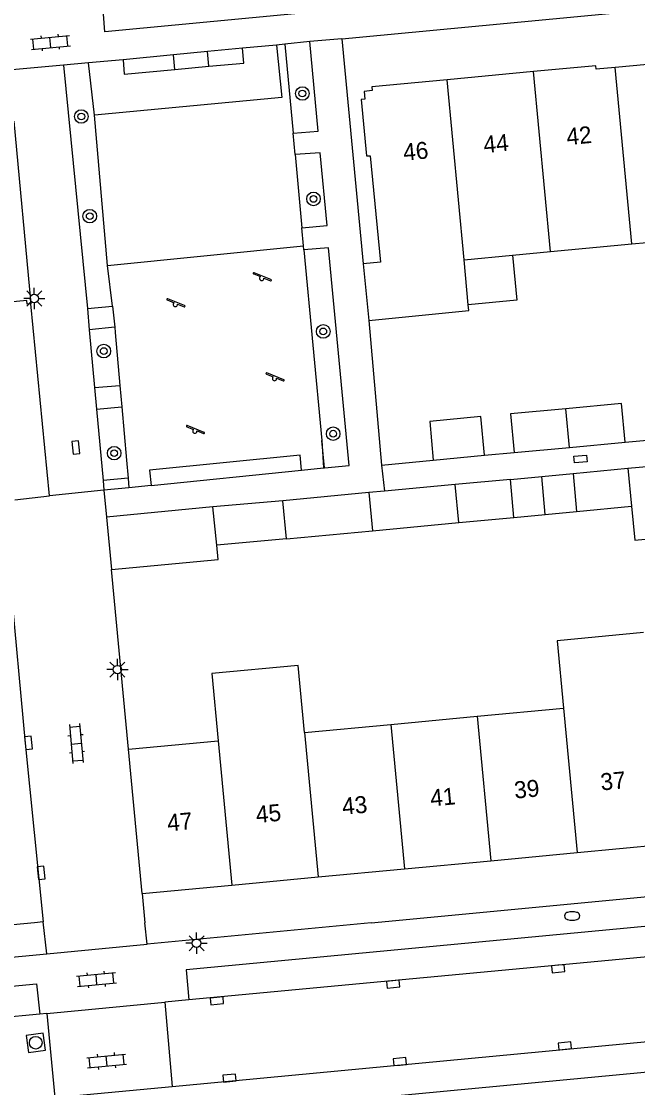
# Model space of a CAD drawing. Extents: x 124000 to 128010, y 398999 to 403000.
# Drawn here: x 127031.2 to 127067.5, y 400490.3 to 400553.1 of the extents above; entities that cross this region are included whole.
import ezdxf

# ---------------------------------------------------------------- set-up
doc = ezdxf.new("R2010")
doc.units = 0
for name, color, linetype in [('gg-afsc-erfafscheiding', 7, 'Continuous'), ('gg-anno-huisnummerreeks BGT', 7, 'Continuous'), ('gg-bbg-bijgebouw', 7, 'Continuous'), ('gg-bbg-gedigitaliseerde bebouwing', 7, 'Continuous'), ('gg-bbg-gedigitaliseerde bijgebouw', 7, 'Continuous'), ('gg-bbg-hoofdgebouw', 7, 'Continuous'), ('gg-bbg-luifel en loopbrug', 7, 'Continuous'), ('gg-bbg-tussenscheiding', 7, 'Continuous'), ('gg-knt-onverhard', 7, 'Continuous'), ('gg-knt-verharding', 7, 'Continuous'), ('gg-knt-verharding nz', 7, 'Continuous'), ('gt-grn-groengrens', 7, 'Continuous'), ('gt-grn-weggrens', 7, 'Continuous'), ('gt-symb-boom', 7, 'Continuous'), ('gt-symb-brandkraan', 7, 'Continuous'), ('gt-symb-klinker verharding', 7, 'Continuous'), ('gt-symb-kolk', 7, 'Continuous'), ('gt-symb-kolk center center', 7, 'Continuous'), ('gt-symb-lichtmast', 7, 'Continuous'), ('gt-symb-rioolschacht', 7, 'Continuous'), ('gt-symb-speelvoorziening', 7, 'Continuous')]:
    doc.layers.add(name, color=color, linetype=linetype)

# ---------------------------------------------------------------- blocks, each defined once
blk = doc.blocks.new('gt0-KOLKCC')
at = {"layer": 'gt-symb-kolk center center'}
blk.add_lwpolyline([(-0.375, 0.2), (0.375, 0.2), (0.375, -0.2), (-0.375, -0.2)], close=True, dxfattribs=at)
blk = doc.blocks.new('gt0-BOOM')
at = {"layer": 'gt-symb-boom'}
for radius in [0.4, 0.2]:
    blk.add_circle((0, 0), radius, dxfattribs=at)
blk = doc.blocks.new('gt0-LMAST')
at = {"layer": 'gt-symb-lichtmast'}
for p, q in [((-0.182, 0.173), (-0.447, 0.438)), ((-0.005, 0.246), (-0.005, 0.621)), ((0.172, 0.173), (0.437, 0.438)), ((-0.255, -0.004), (-0.63, -0.004)), ((-0.182, -0.181), (-0.447, -0.446)), ((-0.005, -0.254), (-0.005, -0.629)), ((0.437, -0.446), (0.172, -0.181)), ((0.245, -0.004), (0.62, -0.004))]:
    blk.add_line(p, q, dxfattribs=at)
blk.add_circle((-0.005, -0.004), 0.25, dxfattribs=at)
blk = doc.blocks.new('gt0-BR')
at = {"layer": 'gt-symb-brandkraan'}
for centre, radius, start, end in [((-0.244, 0), 0.206, 107.56694, 252.43307), ((0.599, -2.664), 3, 106.89205, 107.56694), ((0, -0.691), 0.938, 73.10799, 106.89205), ((-0.599, -2.664), 3, 72.43309, 73.10799), ((0.244, 0), 0.206, 287.56695, 72.43309), ((0.599, 2.664), 3, 252.43307, 253.10797), ((0, 0.691), 0.938, 253.10797, 286.89206), ((-0.599, 2.664), 3, 286.89206, 287.56695)]:
    blk.add_arc(centre, radius, start, end, dxfattribs=at)
blk = doc.blocks.new('gt0-SV')
at = {"layer": 'gt-symb-speelvoorziening'}
for p, q in [((-0.477, 0.255), (-0.08, 0.096)), ((0.542, -0.076), (-0.449, 0.324)), ((0.125, 0.014), (0.515, -0.143))]:
    blk.add_line(p, q, dxfattribs=at)
for centre, radius, start, end in [((-0.466, 0.291), 0.0369, 63.6251, 252.66016), ((-0.002, -0.005), 0.128, 127.68665, 8.59861), ((0.531, -0.111), 0.0363, 243.50852, 72.54358)]:
    blk.add_arc(centre, radius, start, end, dxfattribs=at)
blk = doc.blocks.new('gt0-KL1')
at = {"layer": 'gt-symb-klinker verharding'}
for p, q in [((-1.15, 0.3), (1.15, 0.3)), ((-1, -0.3), (-1, 0.3)), ((-0.5, 0.3), (-0.5, 0.45)), ((0, -0.3), (0, 0.3)), ((0.5, 0.3), (0.5, 0.45)), ((1, -0.3), (1, 0.3)), ((-1.15, -0.3), (1.15, -0.3)), ((-0.5, -0.45), (-0.5, -0.3)), ((0.5, -0.45), (0.5, -0.3))]:
    blk.add_line(p, q, dxfattribs=at)
blk = doc.blocks.new('gt0-KOLK')
at = {"layer": 'gt-symb-kolk'}
blk.add_lwpolyline([(0, 0), (0.375, 0), (0.375, 0.4), (-0.375, 0.4), (-0.375, 0), (0, 0)], dxfattribs=at)
blk = doc.blocks.new('gt0-RS')
at = {"layer": 'gt-symb-rioolschacht'}
blk.add_lwpolyline([(-0.5, -0.5), (0.5, -0.5), (0.5, 0.5), (-0.5, 0.5)], close=True, dxfattribs=at)
blk.add_circle((0, 0), 0.375, dxfattribs=at)

msp = doc.modelspace()

# ---------------------------------------------------------------- linework, layer by layer
at = {"layer": 'gg-afsc-erfafscheiding'}
for p, q in [((127032.896, 400525.127), (127031.801, 400536.447)), ((127051.669, 400535.464), (127052.431, 400526.944)), ((127066.746, 400528.289), (127069.722, 400528.566)), ((127058.483, 400527.523), (127060.225, 400527.684)), ((127052.431, 400526.944), (127055.457, 400527.234)), ((127030.867, 400524.909), (127032.896, 400525.127)), ((127037.541, 400510.219), (127036.541, 400520.791))]:
    msp.add_line(p, q, dxfattribs=at)
at = {"layer": 'gg-bbg-bijgebouw'}
for p, q in [((127063.483, 400527.986), (127066.746, 400528.289)), ((127055.457, 400527.234), (127058.483, 400527.523)), ((127060.225, 400527.684), (127063.483, 400527.986)), ((127056.75, 400525.802), (127052.596, 400525.411)), ((127060.004, 400526.108), (127056.75, 400525.802)), ((127060.214, 400523.869), (127060.004, 400526.108)), ((127051.673, 400525.324), (127046.629, 400524.849)), ((127052.596, 400525.411), (127051.673, 400525.324)), ((127042.512, 400524.483), (127036.25, 400523.871)), ((127046.629, 400524.849), (127042.512, 400524.483)), ((127042.732, 400522.223), (127042.512, 400524.483)), ((127036.25, 400523.871), (127036.541, 400520.791)), ((127056.964, 400523.563), (127060.214, 400523.869))]:
    msp.add_line(p, q, dxfattribs=at)
for points in [[(127066.746, 400528.289), (127066.534, 400530.569), (127063.262, 400530.265)], [(127063.262, 400530.265), (127060.014, 400529.964), (127060.225, 400527.684)], [(127058.483, 400527.523), (127058.272, 400529.802), (127055.259, 400529.517), (127055.457, 400527.234)], [(127036.541, 400520.791), (127042.813, 400521.398), (127042.732, 400522.223)]]:
    msp.add_lwpolyline(points, dxfattribs=at)
at = {"layer": 'gg-bbg-gedigitaliseerde bebouwing'}
for p, q in [((127067.142, 400539.97), (127071.92, 400540.428)), ((127060.128, 400539.297), (127062.364, 400539.512)), ((127062.364, 400539.512), (127067.142, 400539.97)), ((127057.277, 400539.024), (127060.128, 400539.297)), ((127057.524, 400536.39), (127057.277, 400539.024)), ((127058.049, 400512.157), (127063.124, 400512.637)), ((127052.964, 400511.677), (127058.049, 400512.157)), ((127047.89, 400511.197), (127052.964, 400511.677)), ((127037.541, 400510.219), (127042.825, 400510.718))]:
    msp.add_line(p, q, dxfattribs=at)
for points in [[(127051.669, 400535.464), (127057.556, 400536.044), (127057.524, 400536.39)], [(127067.834, 400517.087), (127062.747, 400516.603), (127063.124, 400512.637)], [(127047.89, 400511.197), (127047.514, 400515.153), (127042.449, 400514.671), (127042.825, 400510.718)]]:
    msp.add_lwpolyline(points, dxfattribs=at)
at = {"layer": 'gg-bbg-gedigitaliseerde bijgebouw'}
for p, q in [((127066.914, 400526.759), (127071.99, 400527.236)), ((127063.686, 400526.455), (127066.914, 400526.759)), ((127063.686, 400526.455), (127063.897, 400524.216)), ((127063.897, 400524.216), (127067.127, 400524.52)), ((127046.836, 400522.609), (127051.885, 400523.084)), ((127051.885, 400523.084), (127056.964, 400523.563)), ((127046.836, 400522.609), (127042.732, 400522.223))]:
    msp.add_line(p, q, dxfattribs=at)
msp.add_lwpolyline([(127067.127, 400524.52), (127067.316, 400522.529), (127072.391, 400523.011), (127072.203, 400524.996)], dxfattribs=at)
at = {"layer": 'gg-bbg-hoofdgebouw'}
for p, q in [((127070.939, 400550.789), (127066.16, 400550.35)), ((127061.37, 400550.11), (127056.284, 400549.627)), ((127030.79, 400547.203), (127031.801, 400536.447)), ((127051.341, 400538.804), (127051.669, 400535.464)), ((127038.346, 400501.721), (127037.541, 400510.219)), ((127063.929, 400504.138), (127069.013, 400504.618)), ((127053.768, 400503.178), (127058.854, 400503.658)), ((127058.854, 400503.658), (127063.929, 400504.138)), ((127048.695, 400502.699), (127053.768, 400503.178)), ((127043.63, 400502.22), (127048.695, 400502.699)), ((127038.346, 400501.721), (127043.63, 400502.22))]:
    msp.add_line(p, q, dxfattribs=at)
for points in [[(127066.16, 400550.35), (127065.045, 400550.248), (127065.026, 400550.457), (127061.37, 400550.11)], [(127056.284, 400549.627), (127051.854, 400549.207), (127051.874, 400548.993), (127051.403, 400548.943), (127051.448, 400548.49), (127051.235, 400548.468), (127051.54, 400545.144), (127051.749, 400545.162)], [(127051.749, 400545.162), (127052.364, 400538.885), (127051.341, 400538.804)], [(127031.801, 400536.447), (127031.592, 400536.427), (127031.572, 400536.636), (127026.654, 400536.166)]]:
    msp.add_lwpolyline(points, dxfattribs=at)
at = {"layer": 'gg-bbg-luifel en loopbrug'}
for p, q in [((127060.004, 400526.108), (127061.845, 400526.282)), ((127061.845, 400526.282), (127063.686, 400526.455)), ((127062.056, 400524.043), (127061.845, 400526.282)), ((127060.214, 400523.869), (127062.056, 400524.043)), ((127062.056, 400524.043), (127063.897, 400524.216))]:
    msp.add_line(p, q, dxfattribs=at)
msp.add_lwpolyline([(127060.128, 400539.297), (127060.377, 400536.659), (127057.524, 400536.39)], dxfattribs=at)
at = {"layer": 'gg-bbg-tussenscheiding'}
for p, q in [((127062.364, 400539.512), (127061.37, 400550.11)), ((127067.142, 400539.97), (127066.16, 400550.35)), ((127057.277, 400539.024), (127056.284, 400549.627)), ((127063.483, 400527.986), (127063.262, 400530.265)), ((127066.914, 400526.759), (127067.127, 400524.52)), ((127056.964, 400523.563), (127056.75, 400525.802)), ((127051.673, 400525.324), (127051.885, 400523.084)), ((127046.836, 400522.609), (127046.629, 400524.849)), ((127063.124, 400512.637), (127063.929, 400504.138)), ((127058.049, 400512.157), (127058.854, 400503.658)), ((127047.89, 400511.197), (127048.695, 400502.699)), ((127052.964, 400511.677), (127053.768, 400503.178)), ((127042.825, 400510.718), (127043.63, 400502.22))]:
    msp.add_line(p, q, dxfattribs=at)
at = {"layer": 'gg-knt-onverhard'}
for p, q in [((127036.305, 400538.701), (127047.833, 400539.852)), ((127036.611, 400536.296), (127036.305, 400538.701)), ((127048.912, 400528.396), (127049.003, 400526.784))]:
    msp.add_line(p, q, dxfattribs=at)
at = {"layer": 'gg-knt-verharding'}
for p, q in [((127050.088, 400552.04), (127092.154, 400556.047)), ((127050.088, 400552.04), (127051.341, 400538.804)), ((127042.192, 400551.287), (127040.182, 400551.091)), ((127044.241, 400551.487), (127042.192, 400551.287)), ((127046.743, 400551.728), (127046.249, 400551.678)), ((127048.204, 400551.876), (127046.743, 400551.728)), ((127040.182, 400551.091), (127037.226, 400550.802)), ((127035.198, 400550.622), (127033.722, 400550.493)), ((127033.722, 400550.493), (127035.124, 400536.165)), ((127035.542, 400547.549), (127035.198, 400550.622)), ((127040.264, 400550.238), (127042.275, 400550.423)), ((127047.338, 400545.224), (127047.227, 400546.497)), ((127047.833, 400539.852), (127047.731, 400540.905)), ((127047.855, 400539.629), (127047.833, 400539.852)), ((127035.124, 400536.165), (127036.611, 400536.296)), ((127036.611, 400536.296), (127036.739, 400535.076)), ((127036.739, 400535.076), (127035.239, 400534.908)), ((127036.739, 400535.076), (127036.768, 400534.751)), ((127035.239, 400534.908), (127035.547, 400531.508)), ((127036.768, 400534.751), (127037.041, 400531.63)), ((127035.547, 400531.508), (127037.041, 400531.63)), ((127037.041, 400531.63), (127037.152, 400530.374)), ((127035.656, 400530.233), (127037.152, 400530.374)), ((127035.656, 400530.233), (127036.047, 400526.047)), ((127037.152, 400530.374), (127037.428, 400527.229)), ((127037.428, 400527.229), (127037.519, 400526.185)), ((127049.003, 400526.784), (127049.062, 400526.79)), ((127052.431, 400526.944), (127052.596, 400525.411)), ((127037.519, 400526.185), (127037.57, 400525.608)), ((127038.87, 400525.745), (127047.723, 400526.645)), ((127047.723, 400526.645), (127049.003, 400526.784)), ((127036.047, 400526.047), (127036.101, 400525.463)), ((127037.57, 400525.608), (127036.101, 400525.463)), ((127038.87, 400525.745), (127037.57, 400525.608)), ((127051.815, 400500), (127092.445, 400503.853)), ((127038.346, 400501.721), (127038.513, 400500)), ((127038.634, 400498.75), (127038.513, 400500)), ((127051.815, 400500), (127038.634, 400498.75)), ((127041.1, 400495.458), (127039.672, 400495.326)), ((127032.735, 400494.653), (127039.672, 400495.326)), ((127039.672, 400495.326), (127040.12, 400490.363)), ((127032.735, 400494.653), (127032.327, 400494.614)), ((127032.735, 400494.653), (127033.211, 400489.717)), ((127093.173, 400493.579), (127000, 400484.777)), ((127033.211, 400489.717), (127040.12, 400490.363))]:
    msp.add_line(p, q, dxfattribs=at)
for points in [[(127091.989, 400557.78), (127036.154, 400552.463), (127036.005, 400554.273)], [(127046.249, 400551.678), (127046.566, 400548.597), (127035.542, 400547.549)], [(127042.275, 400550.423), (127044.326, 400550.611), (127044.241, 400551.487)], [(127047.227, 400546.497), (127048.691, 400546.61), (127048.204, 400551.876)], [(127037.226, 400550.802), (127037.293, 400549.965), (127040.264, 400550.238)], [(127047.731, 400540.905), (127049.223, 400541.061), (127048.813, 400545.339), (127047.338, 400545.224)], [(127049.062, 400526.79), (127050.512, 400526.916), (127049.314, 400539.734), (127047.855, 400539.629)], [(127047.723, 400526.645), (127047.644, 400527.53), (127038.78, 400526.649), (127038.87, 400525.745)], [(127070.184, 400500), (127040.939, 400497.234), (127041.1, 400495.458)], [(127000, 400493.356), (127032.134, 400496.401), (127032.327, 400494.614)]]:
    msp.add_lwpolyline(points, dxfattribs=at)
at = {"layer": 'gg-knt-verharding nz'}
for p, q in [((127032.522, 400500.049), (127032.011, 400500)), ((127089.237, 400500), (127041.1, 400495.458)), ((127040.12, 400490.363), (127093.014, 400495.365)), ((127032.327, 400494.614), (127000, 400491.567))]:
    msp.add_line(p, q, dxfattribs=at)
for points in [[(127026.628, 400519.809), (127030.58, 400520.16), (127031.465, 400510.57), (127032.522, 400500.049)], [(127032.011, 400500), (127028.651, 400499.678), (127028.62, 400500)]]:
    msp.add_lwpolyline(points, dxfattribs=at)
at = {"layer": 'gt-grn-groengrens'}
for p, q in [((127042.275, 400550.423), (127042.192, 400551.287)), ((127046.743, 400551.728), (127047.227, 400546.497)), ((127040.264, 400550.238), (127040.182, 400551.091)), ((127036.305, 400538.701), (127035.542, 400547.549)), ((127047.338, 400545.224), (127047.731, 400540.905)), ((127047.855, 400539.629), (127048.912, 400528.396)), ((127049.062, 400526.79), (127048.912, 400528.396)), ((127037.519, 400526.185), (127036.047, 400526.047))]:
    msp.add_line(p, q, dxfattribs=at)
at = {"layer": 'gt-grn-weggrens'}
for p, q in [((127050.088, 400552.04), (127048.204, 400551.876)), ((127046.249, 400551.678), (127044.241, 400551.487)), ((127037.226, 400550.802), (127035.198, 400550.622)), ((127033.722, 400550.493), (127030.489, 400550.187)), ((127035.124, 400536.165), (127035.239, 400534.908)), ((127035.547, 400531.508), (127035.656, 400530.233)), ((127036.101, 400525.463), (127032.896, 400525.127)), ((127036.101, 400525.463), (127036.25, 400523.871)), ((127032.739, 400498.174), (127032.522, 400500.049)), ((127032.739, 400498.174), (127038.634, 400498.75)), ((127027.69, 400497.681), (127032.739, 400498.174))]:
    msp.add_line(p, q, dxfattribs=at)

# ---------------------------------------------------------------- block references
at = {"layer": 'gt-symb-boom'}
for p in [(127047.769, 400548.822), (127034.767, 400547.47), (127048.425, 400542.617), (127035.266, 400541.6), (127048.996, 400534.814), (127036.088, 400533.656), (127049.581, 400528.795), (127036.699, 400527.649)]:
    msp.add_blockref('gt0-BOOM', p, dxfattribs=at)
at = {"layer": 'gt-symb-brandkraan'}
msp.add_blockref('gt0-BR', (127063.637, 400500.401), dxfattribs=at)
at = {"layer": 'gt-symb-klinker verharding'}
for p, rotation in [((127032.95, 400551.826), 5.391463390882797), ((127034.47, 400510.552), -84.66555996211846), ((127035.66, 400496.659), 5.391463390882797), ((127036.257, 400491.866), 5.391463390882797)]:
    msp.add_blockref('gt0-KL1', p, dxfattribs=dict(at, rotation=rotation))
at = {"layer": 'gt-symb-kolk'}
for p, rotation in [((127034.247, 400527.968), -84.72259391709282), ((127031.465, 400510.57), -84.37493990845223), ((127032.214, 400502.928), -83.912991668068), ((127062.792, 400497.497), -174.66555995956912), ((127053.095, 400496.584), -174.60853660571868), ((127042.729, 400495.603), -174.6085366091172), ((127063.219, 400492.557), 5.453918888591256), ((127053.524, 400491.627), 5.510976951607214), ((127043.505, 400490.66), 5.106241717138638)]:
    msp.add_blockref('gt0-KOLK', p, dxfattribs=dict(at, rotation=rotation))
at = {"layer": 'gt-symb-kolk center center', "rotation": 5.334440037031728}
msp.add_blockref('gt0-KOLKCC', (127064.122, 400527.305), dxfattribs=at)
at = {"layer": 'gt-symb-lichtmast'}
for p in [(127032.009, 400536.758), (127036.894, 400514.91), (127041.55, 400498.799)]:
    msp.add_blockref('gt0-LMAST', p, dxfattribs=at)
at = {"layer": 'gt-symb-rioolschacht', "rotation": -172.06444962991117}
msp.add_blockref('gt0-RS', (127032.09, 400492.936), dxfattribs=at)
at = {"layer": 'gt-symb-speelvoorziening'}
for p in [(127045.382, 400537.946), (127040.301, 400536.411), (127046.132, 400532.047), (127041.447, 400528.951)]:
    msp.add_blockref('gt0-SV', p, dxfattribs=at)

# ---------------------------------------------------------------- texts
at = {"layer": 'gg-anno-huisnummerreeks BGT'}
for s, p in [('42', (127063.347, 400545.778)), ('44', (127058.461, 400545.314)), ('46', (127053.739, 400544.866)), ('37', (127065.347, 400507.787)), ('39', (127060.271, 400507.308)), ('43', (127050.148, 400506.352)), ('41', (127055.333, 400506.841)), ('45', (127045.079, 400505.873)), ('47', (127039.864, 400505.38))]:
    msp.add_text(s, height=1, rotation=5.4, dxfattribs=at).set_placement(p)

doc.saveas('drawing.dxf')
